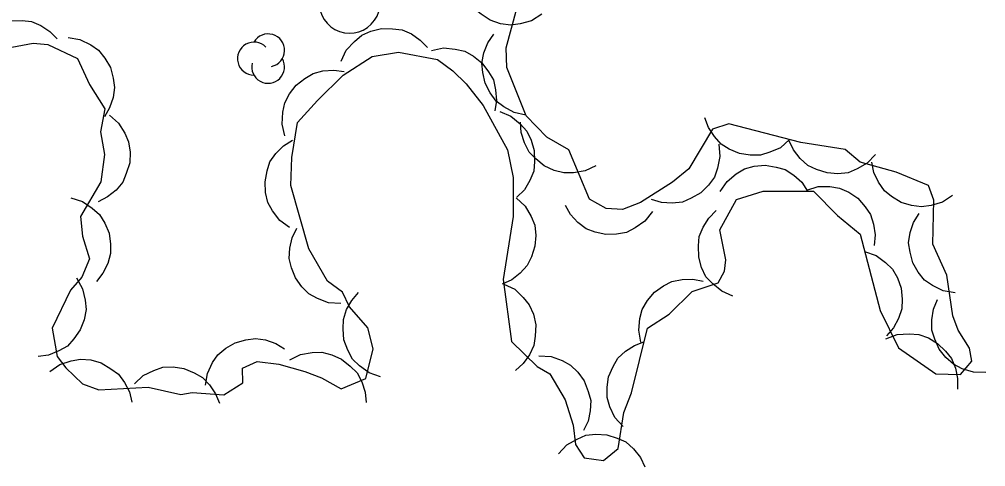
# Model space of a CAD drawing. Extents: x 336540 to 340074, y 5572036 to 5573747.
# Drawn here: x 336899.97 to 336933.17, y 5573506.91 to 5573522.29 of the extents above; entities that cross this region are included whole.
import ezdxf

# ---------------------------------------------------------------- set-up
doc = ezdxf.new("R2010")
doc.units = 0
doc.layers.add('Niveau 44', color=7, linetype='Continuous')

msp = doc.modelspace()

# ---------------------------------------------------------------- linework, layer by layer
at = {"layer": 'Niveau 44'}
for points in [[(336917.92, 5573522.47), (336917.57, 5573522.24), (336917.18, 5573522.14), (336916.85, 5573522.09), (336916.5, 5573522.14), (336916.15, 5573522.26), (336915.83, 5573522.47), (336915.58, 5573522.67), (336915.39, 5573522.97), (336915.24, 5573523.31), (336915.17, 5573523.66)], [(336908.14, 5573510.53), (336908.88, 5573510.44), (336909.78, 5573510.18), (336910.35, 5573509.97), (336911.03, 5573509.59), (336911.87, 5573509.94), (336912.13, 5573510.96), (336911.94, 5573511.69), (336911.31, 5573512.41), (336911.07, 5573512.91), (336910.56, 5573513.29), (336909.91, 5573514.4), (336909.3, 5573516.58), (336909.33, 5573517.54), (336909.52, 5573518.75), (336910.21, 5573519.5), (336911.09, 5573520.37), (336912.09, 5573521.02), (336912.99, 5573521.16), (336914.34, 5573520.91), (336914.86, 5573520.52), (336915.32, 5573520.08), (336915.91, 5573519.33), (336916.74, 5573517.8), (336916.93, 5573516.85), (336916.94, 5573515.51), (336916.59, 5573513.35), (336916.88, 5573511.21), (336917.76, 5573510.36), (336918.19, 5573510.1), (336918.72, 5573509.21), (336919, 5573508.34), (336919.08, 5573507.67), (336919.37, 5573507.22), (336920.04, 5573507.12), (336920.54, 5573507.53), (336920.74, 5573508.77), (336921, 5573509.45), (336921.55, 5573511.67), (336922.3, 5573512.15), (336923.09, 5573512.93), (336923.98, 5573513.23), (336924.2, 5573513.63), (336924.24, 5573514.02), (336924.04, 5573515.05), (336924.61, 5573516.1), (336925.52, 5573516.38), (336927.25, 5573516.39), (336928.08, 5573515.55), (336928.86, 5573514.91), (336929.54, 5573512.28), (336930.18, 5573511), (336931.46, 5573510.1), (336932.31, 5573510.08), (336932.69, 5573510.54), (336932.62, 5573510.99), (336932.22, 5573511.6), (336932.04, 5573512.1), (336931.84, 5573513.5), (336931.36, 5573514.56), (336931.39, 5573516.08), (336931.21, 5573516.58), (336930.09, 5573517.04), (336928.86, 5573517.38), (336928.34, 5573517.82), (336926.82, 5573518.06), (336924.34, 5573518.7), (336923.78, 5573518.52), (336922.97, 5573517.15), (336922.41, 5573516.69), (336921.31, 5573515.99), (336920.69, 5573515.75), (336920.13, 5573515.79), (336919.56, 5573516.11), (336918.85, 5573517.8), (336918.09, 5573518.24), (336917.38, 5573518.98), (336916.72, 5573520.64), (336916.7, 5573521.31), (336917.06, 5573522.66)], [(336898.32, 5573521.09), (336898.49, 5573521.47), (336898.76, 5573521.78), (336899, 5573522), (336899.32, 5573522.15), (336899.68, 5573522.24), (336900.06, 5573522.25), (336900.39, 5573522.22), (336900.71, 5573522.08), (336901.02, 5573521.88), (336901.27, 5573521.62)], [(336911.02, 5573520.85), (336911.2, 5573521.23), (336911.48, 5573521.53), (336911.73, 5573521.75), (336912.05, 5573521.89), (336912.41, 5573521.98), (336912.79, 5573521.97), (336913.12, 5573521.93), (336913.44, 5573521.79), (336913.74, 5573521.58), (336913.99, 5573521.32)], [(336901.64, 5573521.67), (336902.05, 5573521.6), (336902.42, 5573521.42), (336902.69, 5573521.23), (336902.91, 5573520.96), (336903.1, 5573520.64), (336903.19, 5573520.27), (336903.24, 5573519.95), (336903.19, 5573519.6), (336903.07, 5573519.25), (336902.89, 5573518.94)], [(336917.37, 5573519), (336916.97, 5573519.09), (336916.61, 5573519.28), (336916.35, 5573519.48), (336916.14, 5573519.77), (336915.97, 5573520.1), (336915.89, 5573520.47), (336915.86, 5573520.79), (336915.93, 5573521.14), (336916.06, 5573521.49), (336916.27, 5573521.78)], [(336899.71, 5573521.34), (336900.44, 5573521.47), (336900.95, 5573521.43), (336901.97, 5573520.95), (336902.38, 5573520.05), (336902.91, 5573519.22), (336902.76, 5573518.43), (336902.89, 5573517.65), (336902.77, 5573516.71), (336902.07, 5573515.51), (336902.14, 5573514.84), (336902.38, 5573514.06), (336902.12, 5573513.43), (336901.73, 5573512.98), (336901.09, 5573511.67), (336901.27, 5573510.7), (336901.56, 5573510.31), (336902.14, 5573509.76), (336902.7, 5573509.55), (336904.39, 5573509.65), (336905.52, 5573509.39), (336905.91, 5573509.46), (336906.99, 5573509.38), (336907.65, 5573509.79), (336907.64, 5573510.3), (336908.14, 5573510.53)], [(336914.13, 5573521.22), (336914.54, 5573521.31), (336914.94, 5573521.27), (336915.27, 5573521.2), (336915.57, 5573521.03), (336915.86, 5573520.8), (336916.09, 5573520.49), (336916.26, 5573520.21), (336916.33, 5573519.87), (336916.36, 5573519.5), (336916.3, 5573519.15)], [(336909.09, 5573518.29), (336909, 5573518.69), (336909.02, 5573519.1), (336909.09, 5573519.42), (336909.25, 5573519.73), (336909.48, 5573520.03), (336909.78, 5573520.26), (336910.06, 5573520.43), (336910.4, 5573520.52), (336910.77, 5573520.55), (336911.13, 5573520.5)], [(336903.06, 5573519), (336903.38, 5573518.72), (336903.59, 5573518.38), (336903.72, 5573518.08), (336903.77, 5573517.73), (336903.76, 5573517.36), (336903.64, 5573516.99), (336903.52, 5573516.69), (336903.29, 5573516.42), (336903, 5573516.19), (336902.68, 5573516.02)], [(336916.48, 5573519.12), (336916.86, 5573518.96), (336917.17, 5573518.7), (336917.4, 5573518.45), (336917.55, 5573518.14), (336917.66, 5573517.78), (336917.67, 5573517.4), (336917.64, 5573517.07), (336917.51, 5573516.75), (336917.32, 5573516.43), (336917.06, 5573516.18)], [(336919.78, 5573517.26), (336919.41, 5573517.08), (336919.01, 5573517.01), (336918.68, 5573517.01), (336918.34, 5573517.1), (336918, 5573517.26), (336917.71, 5573517.5), (336917.48, 5573517.73), (336917.32, 5573518.05), (336917.21, 5573518.4), (336917.19, 5573518.76)], [(336926.43, 5573518.16), (336926.12, 5573517.88), (336925.75, 5573517.72), (336925.43, 5573517.62), (336925.08, 5573517.62), (336924.71, 5573517.68), (336924.36, 5573517.83), (336924.08, 5573518), (336923.85, 5573518.26), (336923.65, 5573518.57), (336923.52, 5573518.91)], [(336909.25, 5573515.14), (336908.92, 5573515.38), (336908.67, 5573515.71), (336908.51, 5573515.99), (336908.43, 5573516.34), (336908.41, 5573516.7), (336908.48, 5573517.08), (336908.58, 5573517.39), (336908.78, 5573517.68), (336909.04, 5573517.94), (336909.35, 5573518.14)], [(336924, 5573518), (336924.04, 5573517.58), (336923.96, 5573517.18), (336923.85, 5573516.87), (336923.65, 5573516.59), (336923.38, 5573516.33), (336923.05, 5573516.14), (336922.75, 5573516.01), (336922.4, 5573515.97), (336922.03, 5573515.99), (336921.69, 5573516.1)], [(336929.39, 5573517.65), (336929.1, 5573517.35), (336928.75, 5573517.15), (336928.44, 5573517.02), (336928.09, 5573516.98), (336927.72, 5573517.01), (336927.36, 5573517.13), (336927.06, 5573517.27), (336926.8, 5573517.51), (336926.57, 5573517.8), (336926.42, 5573518.12)], [(336924.05, 5573516.37), (336924.29, 5573516.72), (336924.6, 5573516.98), (336924.88, 5573517.15), (336925.22, 5573517.24), (336925.59, 5573517.28), (336925.97, 5573517.21), (336926.28, 5573517.13), (336926.58, 5573516.94), (336926.85, 5573516.69), (336927.05, 5573516.39)], [(336932.03, 5573516.24), (336931.69, 5573516.01), (336931.3, 5573515.89), (336930.97, 5573515.84), (336930.62, 5573515.89), (336930.27, 5573516), (336929.94, 5573516.2), (336929.69, 5573516.4), (336929.49, 5573516.69), (336929.33, 5573517.03), (336929.26, 5573517.38)], [(336927.02, 5573516.42), (336927.42, 5573516.54), (336927.82, 5573516.54), (336928.15, 5573516.49), (336928.47, 5573516.35), (336928.78, 5573516.14), (336929.03, 5573515.85), (336929.21, 5573515.58), (336929.32, 5573515.25), (336929.37, 5573514.88), (336929.34, 5573514.52)], [(336901.74, 5573516.15), (336902.14, 5573516.03), (336902.47, 5573515.8), (336902.72, 5573515.58), (336902.91, 5573515.28), (336903.05, 5573514.94), (336903.1, 5573514.56), (336903.1, 5573514.24), (336903.01, 5573513.9), (336902.84, 5573513.56), (336902.62, 5573513.28)], [(336917.04, 5573516.15), (336917.35, 5573515.87), (336917.55, 5573515.51), (336917.68, 5573515.21), (336917.71, 5573514.86), (336917.68, 5573514.49), (336917.56, 5573514.13), (336917.42, 5573513.83), (336917.18, 5573513.57), (336916.89, 5573513.34), (336916.56, 5573513.19)], [(336921.72, 5573515.68), (336921.46, 5573515.35), (336921.13, 5573515.12), (336920.83, 5573514.96), (336920.49, 5573514.9), (336920.12, 5573514.89), (336919.75, 5573514.98), (336919.44, 5573515.09), (336919.16, 5573515.31), (336918.91, 5573515.58), (336918.73, 5573515.89)], [(336924.48, 5573512.77), (336924.1, 5573512.94), (336923.79, 5573513.2), (336923.56, 5573513.44), (336923.41, 5573513.76), (336923.31, 5573514.12), (336923.3, 5573514.5), (336923.33, 5573514.82), (336923.46, 5573515.15), (336923.66, 5573515.46), (336923.91, 5573515.72)], [(336932.12, 5573512.89), (336931.71, 5573512.96), (336931.34, 5573513.14), (336931.07, 5573513.32), (336930.85, 5573513.6), (336930.67, 5573513.92), (336930.57, 5573514.29), (336930.52, 5573514.61), (336930.58, 5573514.96), (336930.69, 5573515.31), (336930.88, 5573515.62)], [(336911.01, 5573512.52), (336910.59, 5573512.55), (336910.21, 5573512.69), (336909.92, 5573512.85), (336909.67, 5573513.09), (336909.46, 5573513.4), (336909.32, 5573513.75), (336909.24, 5573514.07), (336909.26, 5573514.42), (336909.34, 5573514.78), (336909.5, 5573515.11)], [(336929.01, 5573514.31), (336929.41, 5573514.17), (336929.73, 5573513.93), (336929.97, 5573513.7), (336930.14, 5573513.4), (336930.27, 5573513.05), (336930.3, 5573512.67), (336930.29, 5573512.34), (336930.18, 5573512.01), (336930, 5573511.68), (336929.76, 5573511.41)], [(336901.93, 5573513.4), (336902.14, 5573513.03), (336902.23, 5573512.64), (336902.26, 5573512.31), (336902.2, 5573511.96), (336902.06, 5573511.62), (336901.84, 5573511.31), (336901.62, 5573511.06), (336901.32, 5573510.89), (336900.97, 5573510.75), (336900.62, 5573510.7)], [(336921.32, 5573511.19), (336921.25, 5573511.6), (336921.29, 5573512), (336921.37, 5573512.32), (336921.55, 5573512.62), (336921.79, 5573512.91), (336922.1, 5573513.13), (336922.39, 5573513.28), (336922.74, 5573513.35), (336923.11, 5573513.36), (336923.46, 5573513.29)], [(336916.61, 5573513.19), (336916.99, 5573513.01), (336917.28, 5573512.73), (336917.49, 5573512.47), (336917.63, 5573512.15), (336917.71, 5573511.79), (336917.69, 5573511.4), (336917.65, 5573511.08), (336917.5, 5573510.76), (336917.28, 5573510.46), (336917.01, 5573510.22)], [(336912.38, 5573510), (336911.99, 5573510.14), (336911.66, 5573510.38), (336911.42, 5573510.61), (336911.25, 5573510.92), (336911.12, 5573511.27), (336911.09, 5573511.65), (336911.1, 5573511.97), (336911.21, 5573512.31), (336911.39, 5573512.63), (336911.62, 5573512.9)], [(336933.17, 5573510.15), (336932.75, 5573510.16), (336932.36, 5573510.28), (336932.06, 5573510.43), (336931.8, 5573510.66), (336931.57, 5573510.95), (336931.42, 5573511.3), (336931.32, 5573511.61), (336931.32, 5573511.96), (336931.38, 5573512.33), (336931.52, 5573512.66)], [(336906.36, 5573509.71), (336906.43, 5573510.12), (336906.61, 5573510.49), (336906.79, 5573510.76), (336907.06, 5573510.99), (336907.38, 5573511.17), (336907.75, 5573511.27), (336908.08, 5573511.32), (336908.42, 5573511.27), (336908.78, 5573511.15), (336909.08, 5573510.96)], [(336929.74, 5573511.31), (336930.13, 5573511.45), (336930.54, 5573511.48), (336930.87, 5573511.46), (336931.2, 5573511.34), (336931.52, 5573511.15), (336931.79, 5573510.88), (336932, 5573510.63), (336932.13, 5573510.3), (336932.2, 5573509.94), (336932.2, 5573509.58)], [(336920.71, 5573508.29), (336920.43, 5573508.6), (336920.26, 5573508.97), (336920.16, 5573509.29), (336920.16, 5573509.64), (336920.21, 5573510), (336920.37, 5573510.35), (336920.53, 5573510.64), (336920.79, 5573510.88), (336921.1, 5573511.08), (336921.43, 5573511.2)], [(336909.26, 5573510.58), (336909.63, 5573510.77), (336910.03, 5573510.84), (336910.36, 5573510.85), (336910.7, 5573510.76), (336911.04, 5573510.61), (336911.34, 5573510.37), (336911.57, 5573510.14), (336911.73, 5573509.83), (336911.85, 5573509.47), (336911.88, 5573509.12)], [(336917.82, 5573510.72), (336918.24, 5573510.7), (336918.62, 5573510.56), (336918.91, 5573510.4), (336919.16, 5573510.16), (336919.38, 5573509.86), (336919.51, 5573509.5), (336919.6, 5573509.19), (336919.58, 5573508.83), (336919.51, 5573508.47), (336919.35, 5573508.15)], [(336901.02, 5573510.18), (336901.36, 5573510.42), (336901.75, 5573510.55), (336902.07, 5573510.61), (336902.42, 5573510.58), (336902.78, 5573510.48), (336903.11, 5573510.28), (336903.37, 5573510.09), (336903.58, 5573509.81), (336903.75, 5573509.48), (336903.83, 5573509.13)], [(336903.92, 5573509.76), (336904.22, 5573510.04), (336904.59, 5573510.22), (336904.9, 5573510.33), (336905.25, 5573510.34), (336905.62, 5573510.29), (336905.97, 5573510.14), (336906.26, 5573509.98), (336906.5, 5573509.73), (336906.71, 5573509.42), (336906.84, 5573509.09)], [(336918.49, 5573507.35), (336918.78, 5573507.66), (336919.13, 5573507.86), (336919.43, 5573507.99), (336919.78, 5573508.03), (336920.15, 5573508.01), (336920.51, 5573507.89), (336920.81, 5573507.76), (336921.07, 5573507.52), (336921.31, 5573507.23), (336921.46, 5573506.91)]]:
    msp.add_lwpolyline(points, dxfattribs=at)
for centre, radius, start, end in [((336911.317, 5573522.861), 1.046, 166.9369, 29.6212), ((336908.516, 5573521.226), 0.566, 282.2692, 149.7263), ((336908.03, 5573520.943), 0.566, 44.1154, 269.804), ((336908.516, 5573520.66), 0.566, 166.9369, 29.6212)]:
    msp.add_arc(centre, radius, start, end, dxfattribs=at)

doc.saveas('drawing.dxf')
